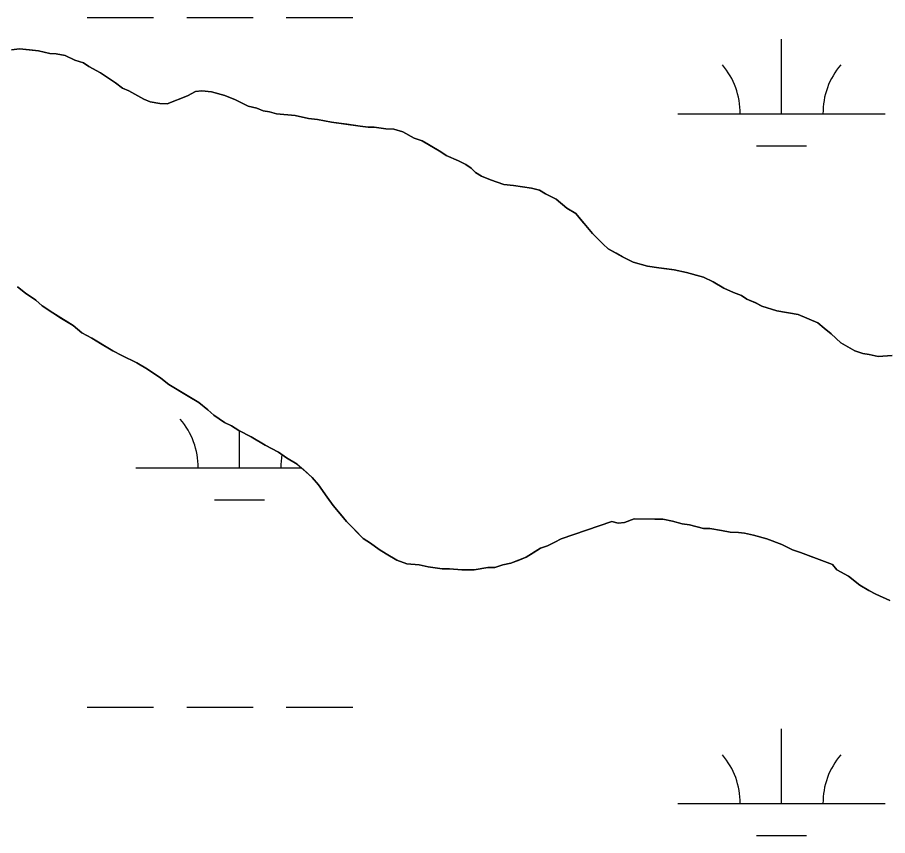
# Model space of a CAD drawing. Extents: x 3281947 to 3319794, y 715894 to 741249.
# Drawn here: x 3309936.4 to 3310356.1, y 735971.2 to 736365.7 of the extents above; entities that cross this region are included whole.
import ezdxf

# ---------------------------------------------------------------- set-up
doc = ezdxf.new("R2010")
doc.units = 0
for name, color, linetype in [('V-SITE-VEGE', 7, 'Continuous'), ('V-TOPO-SHOR', 7, 'Continuous'), ('V-WETL-SWMP', 7, 'Continuous')]:
    doc.layers.add(name, color=color, linetype=linetype)

msp = doc.modelspace()

# ---------------------------------------------------------------- linework, layer by layer
at = {"layer": 'V-SITE-VEGE'}
for p, q in [((3309933.58, 736350.14), (3309937.45, 736350.54)), ((3309937.45, 736350.54), (3309946.46, 736349.59)), ((3309946.46, 736349.59), (3309952.04, 736348.25)), ((3309952.04, 736348.25), (3309955.05, 736348.22)), ((3309955.05, 736348.22), (3309959.33, 736347.32)), ((3309959.33, 736347.32), (3309964.04, 736345.13)), ((3309964.04, 736345.13), (3309968.32, 736343.8)), ((3309968.32, 736343.8), (3309970.88, 736342.06)), ((3309970.88, 736342.06), (3309976.44, 736338.99)), ((3309976.44, 736338.99), (3309983.7, 736334.2)), ((3309983.7, 736334.2), (3309987.11, 736331.59)), ((3309987.11, 736331.59), (3309990.1, 736330.27)), ((3309990.1, 736330.27), (3309997.37, 736326.34)), ((3310008.52, 736324.08), (3310018.43, 736327.85)), ((3310018.43, 736327.85), (3310022.32, 736329.97)), ((3310022.32, 736329.97), (3310025.33, 736330.37)), ((3310025.33, 736330.37), (3310030.05, 736329.89)), ((3310030.05, 736329.89), (3310036.48, 736328.11)), ((3310036.48, 736328.11), (3310041.62, 736325.92)), ((3309997.37, 736326.34), (3310000.36, 736325.02)), ((3310000.36, 736325.02), (3310005.08, 736324.12)), ((3310005.08, 736324.12), (3310008.52, 736324.08)), ((3310041.62, 736325.92), (3310047.6, 736322.85)), ((3310047.6, 736322.85), (3310051.89, 736321.95)), ((3310051.89, 736321.95), (3310054.88, 736320.63)), ((3310054.88, 736320.63), (3310057.89, 736320.18)), ((3310057.89, 736320.18), (3310061.31, 736319.28)), ((3310061.31, 736319.28), (3310070.33, 736318.34)), ((3310070.33, 736318.34), (3310076.76, 736316.99)), ((3310076.76, 736316.99), (3310081.05, 736316.52)), ((3310081.05, 736316.52), (3310087.91, 736315.16)), ((3310087.91, 736315.16), (3310101.64, 736313.31)), ((3310101.64, 736313.31), (3310105.5, 736312.85)), ((3310105.5, 736312.85), (3310108.51, 736312.82)), ((3310108.51, 736312.82), (3310114.09, 736311.91)), ((3310114.09, 736311.91), (3310117.95, 736311.87)), ((3310117.95, 736311.87), (3310122.24, 736310.54)), ((3310122.24, 736310.54), (3310127.79, 736307.48)), ((3310127.79, 736307.48), (3310131.65, 736306.16)), ((3310131.65, 736306.16), (3310140.62, 736300.91)), ((3310140.62, 736300.91), (3310143.18, 736299.17)), ((3310143.18, 736299.17), (3310149.17, 736296.54)), ((3310149.17, 736296.54), (3310152.59, 736294.78)), ((3310152.59, 736294.78), (3310155.15, 736293.04)), ((3310155.15, 736293.04), (3310157.28, 736290.87)), ((3310157.28, 736290.87), (3310160.27, 736289.12)), ((3310160.27, 736289.12), (3310164.55, 736287.36)), ((3310164.55, 736287.36), (3310170.97, 736285.16)), ((3310170.97, 736285.16), (3310175.69, 736284.68)), ((3310175.69, 736284.68), (3310184.27, 736283.31)), ((3310184.27, 736283.31), (3310188.13, 736282.41)), ((3310188.13, 736282.41), (3310191.12, 736280.67)), ((3310191.12, 736280.67), (3310196.25, 736278.04)), ((3310196.25, 736278.04), (3310201.36, 736273.7)), ((3310201.36, 736273.7), (3310205.63, 736271.08)), ((3310205.63, 736271.08), (3310213.71, 736261.55)), ((3310213.71, 736261.55), (3310218.81, 736256.35)), ((3310218.81, 736256.35), (3310221.37, 736254.18)), ((3310221.37, 736254.18), (3310228.21, 736250.24)), ((3310228.21, 736250.24), (3310233.33, 736247.62)), ((3310233.33, 736247.62), (3310240.19, 736245.83)), ((3310240.19, 736245.83), (3310245.77, 736244.92)), ((3310245.77, 736244.92), (3310253.06, 736243.99)), ((3310253.06, 736243.99), (3310259.06, 736242.64)), ((3310259.06, 736242.64), (3310267.21, 736240.42)), ((3310267.21, 736240.42), (3310271.91, 736238.23)), ((3309940.2, 736232.8), (3309936.36, 736235.84)), ((3310271.91, 736238.23), (3310277.04, 736235.17)), ((3310277.04, 736235.17), (3310281.74, 736232.98)), ((3309945.32, 736229.31), (3309940.2, 736232.8)), ((3310281.74, 736232.98), (3310285.6, 736231.65)), ((3310285.6, 736231.65), (3310288.16, 736229.91)), ((3309948.3, 736226.7), (3309945.32, 736229.31)), ((3309953.42, 736223.22), (3309948.3, 736226.7)), ((3310288.16, 736229.91), (3310292.43, 736228.15)), ((3310292.43, 736228.15), (3310295.43, 736226.4)), ((3310295.43, 736226.4), (3310302.71, 736224.19)), ((3309963.25, 736217.11), (3309953.42, 736223.22)), ((3310302.71, 736224.19), (3310313, 736222.37)), ((3310313, 736222.37), (3310322.42, 736218.41)), ((3310322.42, 736218.41), (3310325.4, 736215.81)), ((3309967.51, 736213.63), (3309963.25, 736217.11)), ((3309972.21, 736211.01), (3309967.51, 736213.63)), ((3310325.4, 736215.81), (3310328.81, 736213.2)), ((3309982.46, 736204.9), (3309972.21, 736211.01)), ((3310328.81, 736213.2), (3310333.49, 736208.86)), ((3310333.49, 736208.86), (3310340.33, 736204.92)), ((3309986.74, 736202.71), (3309982.46, 736204.9)), ((3309994.01, 736199.2), (3309986.74, 736202.71)), ((3310340.33, 736204.92), (3310344.19, 736203.6)), ((3310344.19, 736203.6), (3310347.19, 736203.14)), ((3310347.19, 736203.14), (3310351.48, 736202.24)), ((3310351.48, 736202.24), (3310358.35, 736202.6)), ((3309999.13, 736196.15), (3309994.01, 736199.2)), ((3310005.54, 736191.79), (3309999.13, 736196.15)), ((3310009.38, 736188.75), (3310005.54, 736191.79)), ((3310023.9, 736180.02), (3310009.38, 736188.75)), ((3310028.16, 736176.54), (3310023.9, 736180.02)), ((3310031.14, 736173.93), (3310028.16, 736176.54)), ((3310036.27, 736170.45), (3310031.14, 736173.93)), ((3310039.69, 736168.7), (3310036.27, 736170.45)), ((3310043.1, 736166.52), (3310039.69, 736168.7)), ((3310049.09, 736163.45), (3310043.1, 736166.52)), ((3310055.93, 736159.52), (3310049.09, 736163.45)), ((3310062.33, 736156.02), (3310055.93, 736159.52)), ((3310066.18, 736153.41), (3310062.33, 736156.02)), ((3310071.3, 736150.35), (3310066.18, 736153.41)), ((3310078.54, 736143.84), (3310071.3, 736150.35)), ((3310081.52, 736140.37), (3310078.54, 736143.84)), ((3310085.76, 736134.32), (3310081.52, 736140.37)), ((3310088.73, 736130.42), (3310085.76, 736134.32)), ((3310095.1, 736122.63), (3310088.73, 736130.42)), ((3310103.18, 736114.39), (3310095.1, 736122.63)), ((3310223.12, 736122.7), (3310198.55, 736114.34)), ((3310226.12, 736121.81), (3310223.12, 736122.7)), ((3310229.13, 736122.21), (3310226.12, 736121.81)), ((3310233.87, 736123.88), (3310229.13, 736122.21)), ((3310247.62, 736123.75), (3310233.87, 736123.88)), ((3310252.34, 736122.85), (3310247.62, 736123.75)), ((3310257.05, 736121.51), (3310252.34, 736122.85)), ((3310260.48, 736121.05), (3310257.05, 736121.51)), ((3310267.34, 736119.27), (3310260.48, 736121.05)), ((3310270.35, 736119.24), (3310267.34, 736119.27)), ((3310275.92, 736118.33), (3310270.35, 736119.24)), ((3310280.21, 736117.43), (3310275.92, 736118.33)), ((3310284.08, 736117.39), (3310280.21, 736117.43)), ((3310287.08, 736116.93), (3310284.08, 736117.39)), ((3310291.37, 736116.03), (3310287.08, 736116.93)), ((3310106.6, 736112.21), (3310103.18, 736114.39)), ((3310198.55, 736114.34), (3310195.53, 736112.65)), ((3310297.79, 736114.25), (3310291.37, 736116.03)), ((3310305.07, 736111.6), (3310297.79, 736114.25)), ((3310110.86, 736109.16), (3310106.6, 736112.21)), ((3310114.28, 736106.98), (3310110.86, 736109.16)), ((3310188.63, 736109.71), (3310181.71, 736105.48)), ((3310192.08, 736110.96), (3310188.63, 736109.71)), ((3310195.53, 736112.65), (3310192.08, 736110.96)), ((3310310.2, 736108.98), (3310305.07, 736111.6)), ((3310314.06, 736107.65), (3310310.2, 736108.98)), ((3310119.41, 736103.92), (3310114.28, 736106.98)), ((3310181.71, 736105.48), (3310174.38, 736102.54)), ((3310329.47, 736101.92), (3310314.06, 736107.65)), ((3310124.12, 736102.16), (3310119.41, 736103.92)), ((3310130.13, 736101.67), (3310124.12, 736102.16)), ((3310134.41, 736100.77), (3310130.13, 736101.67)), ((3310141.28, 736099.85), (3310134.41, 736100.77)), ((3310163.2, 736100.5), (3310156.74, 736099.27)), ((3310166.63, 736100.47), (3310163.2, 736100.5)), ((3310170.51, 736101.72), (3310166.63, 736100.47)), ((3310174.38, 736102.54), (3310170.51, 736101.72)), ((3310331.59, 736099.32), (3310329.47, 736101.92)), ((3310144.71, 736099.82), (3310141.28, 736099.85)), ((3310150.73, 736099.33), (3310144.71, 736099.82)), ((3310156.74, 736099.27), (3310150.73, 736099.33)), ((3310337.15, 736096.26), (3310331.59, 736099.32)), ((3310342.69, 736091.91), (3310337.15, 736096.26)), ((3310346.96, 736089.29), (3310342.69, 736091.91)), ((3310350.38, 736087.55), (3310346.96, 736089.29)), ((3310357.23, 736084.47), (3310350.38, 736087.55))]:
    msp.add_line(p, q, dxfattribs=at)
at = {"layer": 'V-TOPO-SHOR'}
for points in [[(3310318.14, 736220.17), (3310313, 736222.37), (3310307.85, 736223.28), (3310302.71, 736224.19), (3310299.71, 736225.07), (3310295.43, 736226.4), (3310292.43, 736228.15), (3310288.16, 736229.91), (3310285.6, 736231.65), (3310281.74, 736232.98), (3310277.04, 736235.17), (3310271.91, 736238.23), (3310267.21, 736240.42), (3310263.78, 736241.31), (3310259.06, 736242.64), (3310253.06, 736243.99), (3310249.63, 736244.45), (3310245.77, 736244.92), (3310240.19, 736245.83), (3310233.33, 736247.62), (3310228.21, 736250.24), (3310225.21, 736251.99), (3310221.37, 736254.17), (3310218.81, 736256.35), (3310215.83, 736259.38), (3310213.71, 736261.55), (3310211.58, 736264.15), (3310208.61, 736267.61), (3310205.63, 736271.08), (3310201.36, 736273.7), (3310198.81, 736275.87), (3310196.25, 736278.04), (3310191.12, 736280.67), (3310188.13, 736282.42), (3310184.27, 736283.31), (3310175.69, 736284.68), (3310170.97, 736285.16), (3310164.55, 736287.37), (3310160.27, 736289.13), (3310157.28, 736290.87), (3310155.15, 736293.04), (3310152.59, 736294.78), (3310149.17, 736296.54), (3310143.18, 736299.17), (3310140.62, 736300.91), (3310134.64, 736304.41), (3310131.65, 736306.16), (3310127.79, 736307.48), (3310122.23, 736310.54), (3310117.95, 736311.87), (3310114.09, 736311.91), (3310108.51, 736312.82), (3310105.5, 736312.85), (3310101.64, 736313.31), (3310095.21, 736314.23), (3310091.34, 736314.7), (3310087.91, 736315.16), (3310081.05, 736316.52), (3310076.76, 736316.99), (3310070.33, 736318.34), (3310066.46, 736318.81), (3310061.31, 736319.28), (3310057.89, 736320.18), (3310054.88, 736320.63), (3310051.89, 736321.95), (3310047.6, 736322.85), (3310041.62, 736325.92), (3310036.48, 736328.11), (3310030.05, 736329.89), (3310025.33, 736330.37), (3310022.32, 736329.97), (3310018.43, 736327.85), (3310014.12, 736326.18), (3310008.52, 736324.08), (3310005.08, 736324.12), (3310000.36, 736325.02), (3309997.37, 736326.34), (3309990.1, 736330.27), (3309987.11, 736331.59), (3309983.7, 736334.2), (3309976.44, 736338.99), (3309970.88, 736342.06), (3309968.32, 736343.8), (3309964.04, 736345.13), (3309959.33, 736347.32), (3309955.05, 736348.22), (3309952.04, 736348.25), (3309946.46, 736349.59), (3309942.18, 736350.06), (3309937.45, 736350.54), (3309933.58, 736350.14)], [(3309936.36, 736235.84), (3309940.2, 736232.8), (3309945.32, 736229.31), (3309948.3, 736226.7), (3309953.42, 736223.22), (3309956.84, 736221.04), (3309963.25, 736217.11), (3309967.51, 736213.63), (3309972.21, 736211.01), (3309976.48, 736208.39), (3309982.46, 736204.9), (3309986.74, 736202.71), (3309994.01, 736199.2), (3309999.14, 736196.15), (3310005.54, 736191.79), (3310009.38, 736188.75), (3310018.77, 736183.07), (3310023.9, 736180.02), (3310028.16, 736176.54), (3310031.14, 736173.93), (3310036.27, 736170.45), (3310039.69, 736168.7), (3310043.1, 736166.52), (3310049.09, 736163.45), (3310055.93, 736159.52), (3310062.33, 736156.02), (3310066.18, 736153.41), (3310071.3, 736150.35), (3310074.29, 736147.74), (3310078.54, 736143.84), (3310081.52, 736140.37), (3310085.76, 736134.32), (3310088.73, 736130.42), (3310092.97, 736125.23)], [(3310358.35, 736202.6), (3310351.48, 736202.24), (3310347.19, 736203.14), (3310344.19, 736203.6), (3310340.33, 736204.92), (3310333.49, 736208.86), (3310328.81, 736213.2), (3310325.4, 736215.81), (3310322.42, 736218.41), (3310318.14, 736220.17)], [(3310092.97, 736125.23), (3310095.1, 736122.63), (3310098.93, 736118.73), (3310103.18, 736114.39), (3310106.6, 736112.21), (3310110.86, 736109.16), (3310114.28, 736106.98), (3310119.41, 736103.92), (3310124.12, 736102.16), (3310130.13, 736101.67), (3310134.41, 736100.77), (3310141.28, 736099.85), (3310144.71, 736099.82), (3310150.73, 736099.33), (3310156.74, 736099.27), (3310163.2, 736100.5), (3310166.63, 736100.47), (3310170.51, 736101.72), (3310174.38, 736102.54), (3310178.69, 736104.22), (3310181.71, 736105.48), (3310185.17, 736107.59), (3310188.63, 736109.71), (3310192.08, 736110.96), (3310195.53, 736112.65), (3310198.55, 736114.34), (3310223.12, 736122.7)], [(3310223.12, 736122.7), (3310226.12, 736121.81), (3310229.13, 736122.21), (3310233.87, 736123.88), (3310237.74, 736123.85), (3310243.75, 736123.79), (3310247.62, 736123.75), (3310252.34, 736122.85), (3310257.05, 736121.51), (3310260.48, 736121.05), (3310267.34, 736119.27), (3310270.35, 736119.24), (3310275.92, 736118.33), (3310280.21, 736117.43), (3310284.08, 736117.39), (3310287.08, 736116.93), (3310291.37, 736116.03), (3310297.79, 736114.25), (3310305.07, 736111.6), (3310310.2, 736108.98), (3310314.06, 736107.65), (3310320.05, 736105.45), (3310323.47, 736104.13), (3310329.47, 736101.92), (3310331.59, 736099.32), (3310337.15, 736096.26), (3310342.69, 736091.91), (3310346.96, 736089.29), (3310350.38, 736087.55), (3310357.23, 736084.47)]]:
    msp.add_lwpolyline(points, dxfattribs=at)
at = {"layer": 'V-WETL-SWMP'}
for p, q in [((3309970.07, 736365.71), (3310002.07, 736365.71)), ((3310018.07, 736365.71), (3310050.07, 736365.71)), ((3310066.07, 736365.71), (3310098.07, 736365.71)), ((3310304.92, 736319.28), (3310304.92, 736355.28)), ((3310254.92, 736319.28), (3310354.92, 736319.28)), ((3310292.92, 736303.85), (3310316.92, 736303.85)), ((3310043.48, 736148.47), (3310043.48, 736166.32)), ((3309993.48, 736148.47), (3310073.39, 736148.47)), ((3310031.48, 736133.04), (3310055.48, 736133.04)), ((3309970.07, 736033.04), (3310002.07, 736033.04)), ((3310018.07, 736033.04), (3310050.07, 736033.04)), ((3310066.07, 736033.04), (3310098.07, 736033.04)), ((3310304.91, 735986.61), (3310304.91, 736022.61)), ((3310254.91, 735986.61), (3310354.91, 735986.61)), ((3310292.91, 735971.17), (3310316.91, 735971.17))]:
    msp.add_line(p, q, dxfattribs=at)
for points in [[(3309997.37, 736326.34), (3309990.1, 736330.27), (3309987.11, 736331.59), (3309983.7, 736334.2), (3309976.44, 736338.99), (3309970.88, 736342.06), (3309968.32, 736343.8), (3309964.04, 736345.13), (3309959.33, 736347.32), (3309955.05, 736348.22), (3309952.04, 736348.25), (3309946.47, 736349.59), (3309937.45, 736350.54), (3309933.58, 736350.14)], [(3310358.35, 736202.6), (3310351.48, 736202.24), (3310347.19, 736203.14), (3310344.18, 736203.6), (3310340.33, 736204.92), (3310333.49, 736208.86), (3310328.81, 736213.2), (3310325.4, 736215.81), (3310322.42, 736218.41), (3310313, 736222.37), (3310302.71, 736224.19), (3310295.43, 736226.4), (3310292.44, 736228.15), (3310288.16, 736229.91), (3310285.6, 736231.65), (3310281.74, 736232.98), (3310277.04, 736235.17), (3310271.91, 736238.23), (3310267.21, 736240.42), (3310259.06, 736242.65), (3310253.06, 736243.99), (3310245.77, 736244.92), (3310240.19, 736245.83), (3310233.33, 736247.62), (3310228.2, 736250.24), (3310221.37, 736254.18), (3310218.81, 736256.35), (3310213.71, 736261.55), (3310205.63, 736271.08), (3310201.36, 736273.7), (3310196.25, 736278.04), (3310191.12, 736280.67), (3310188.13, 736282.42), (3310184.27, 736283.31), (3310175.69, 736284.68), (3310170.97, 736285.16), (3310164.55, 736287.37), (3310160.27, 736289.13), (3310157.28, 736290.87), (3310155.15, 736293.04), (3310152.59, 736294.78), (3310149.17, 736296.54), (3310143.18, 736299.17), (3310140.62, 736300.91), (3310131.65, 736306.15), (3310127.79, 736307.48), (3310122.23, 736310.54), (3310117.95, 736311.87), (3310114.08, 736311.91), (3310108.51, 736312.82), (3310105.5, 736312.85), (3310101.64, 736313.31), (3310087.91, 736315.16), (3310081.05, 736316.52), (3310076.76, 736316.99), (3310070.33, 736318.34), (3310061.31, 736319.28), (3310057.89, 736320.18), (3310054.88, 736320.63), (3310051.89, 736321.95), (3310047.6, 736322.85), (3310041.62, 736325.92), (3310036.48, 736328.11), (3310030.05, 736329.89), (3310025.33, 736330.37), (3310022.32, 736329.97), (3310018.43, 736327.85), (3310008.52, 736324.08), (3310005.08, 736324.11), (3310000.36, 736325.02), (3309997.37, 736326.34)], [(3309936.36, 736235.84), (3309940.2, 736232.8), (3309945.32, 736229.31), (3309948.3, 736226.7), (3309953.42, 736223.22), (3309963.25, 736217.11), (3309967.51, 736213.63), (3309972.21, 736211.01), (3309982.46, 736204.9), (3309986.74, 736202.71), (3309994.01, 736199.2), (3309999.14, 736196.15), (3310005.54, 736191.79), (3310009.38, 736188.75), (3310023.9, 736180.02), (3310028.16, 736176.54), (3310031.14, 736173.93), (3310036.27, 736170.45), (3310039.69, 736168.7), (3310043.1, 736166.52), (3310049.09, 736163.45), (3310055.92, 736159.52), (3310062.33, 736156.02), (3310066.18, 736153.41), (3310071.3, 736150.35), (3310078.54, 736143.84), (3310081.52, 736140.37), (3310085.76, 736134.32), (3310088.73, 736130.42), (3310095.1, 736122.63), (3310103.18, 736114.39), (3310106.6, 736112.21), (3310110.86, 736109.16), (3310114.28, 736106.98), (3310119.41, 736103.92), (3310124.12, 736102.16), (3310130.12, 736101.67), (3310134.41, 736100.77), (3310141.28, 736099.85), (3310144.71, 736099.82), (3310150.72, 736099.33), (3310156.74, 736099.27), (3310163.19, 736100.5), (3310166.63, 736100.47), (3310170.51, 736101.72), (3310174.38, 736102.54), (3310181.71, 736105.48), (3310188.63, 736109.71), (3310192.08, 736110.96), (3310195.53, 736112.65), (3310198.55, 736114.34), (3310223.12, 736122.7), (3310226.12, 736121.81), (3310229.13, 736122.21), (3310233.87, 736123.88), (3310247.62, 736123.75), (3310252.34, 736122.85), (3310257.05, 736121.51), (3310260.48, 736121.05), (3310267.34, 736119.27), (3310270.35, 736119.24), (3310275.92, 736118.33), (3310280.21, 736117.43), (3310284.08, 736117.39), (3310287.08, 736116.93), (3310291.37, 736116.03), (3310297.79, 736114.25), (3310305.07, 736111.6), (3310310.2, 736108.98), (3310314.06, 736107.65), (3310329.47, 736101.92), (3310331.59, 736099.32), (3310337.15, 736096.26), (3310342.69, 736091.91), (3310346.96, 736089.3), (3310350.38, 736087.54), (3310357.23, 736084.47)]]:
    msp.add_lwpolyline(points, dxfattribs=at)
for centre, start, end in [((3310249.67, 736319.76), 359.2282, 40.7718), ((3310360.16, 736319.76), 139.2282, 180.7718), ((3309988.24, 736148.94), 359.2282, 40.7718), ((3310098.72, 736148.94), 170.2734, 180.7718), ((3310249.67, 735987.08), 359.2282, 40.7718), ((3310360.16, 735987.08), 139.2282, 180.7718)]:
    msp.add_arc(centre, 35.25, start, end, dxfattribs=at)

doc.saveas('drawing.dxf')
